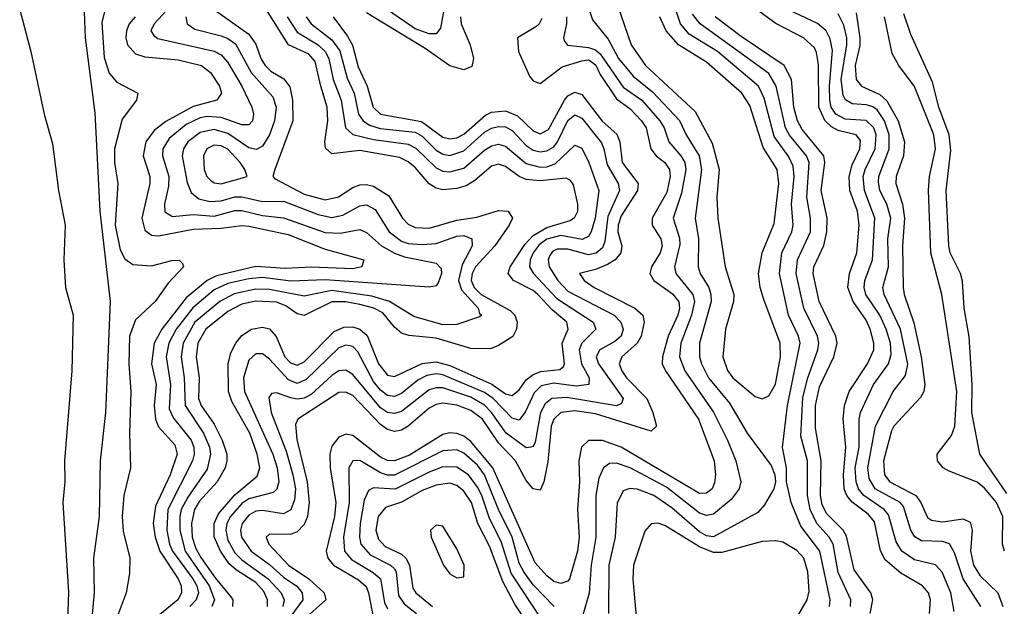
# Model space of a CAD drawing. Header units: inches. Extents: x 990535 to 1117859, y 769386 to 892122.
# Tile 522 of 656: x 1055670 to 1058509, y 835411 to 837102. Entities that reach past the tile are written whole.
import ezdxf

# ---------------------------------------------------------------- set-up
doc = ezdxf.new("R2010")
doc.units = ezdxf.units.IN
doc.header["$MEASUREMENT"] = 0
doc.layers.add('B0853', color=7, linetype='Continuous')

msp = doc.modelspace()

# ---------------------------------------------------------------- linework, layer by layer
at = {"layer": 'B0853', "color": 5}
for points, elevation in [([(1056178.1, 837221.9), (1056056.8, 837090), (1056048.1, 837070), (1056056.2, 837056.2), (1056068.1, 837048.1), (1056230, 837011.2), (1056250, 837000.9), (1056270, 836979), (1056310.3, 836910), (1056338.8, 836850), (1056343.9, 836830), (1056340.4, 836810), (1056330, 836798.8), (1056310, 836799.2), (1056250, 836820.4), (1056210, 836822.6), (1056190, 836818.8), (1056150, 836799.8), (1056100.5, 836759.5), (1056082.7, 836730), (1056081.2, 836710), (1056099.3, 836650), (1056098.3, 836621.7), (1056086.6, 836570), (1056087.7, 836547.7), (1056110, 836534.4), (1056170, 836540.4), (1056230, 836536.1), (1056290, 836551.7), (1056310, 836552.4), (1056370, 836538), (1056430, 836530.5), (1056550, 836488.7), (1056593.8, 836486.2), (1056650, 836496.9), (1056670, 836488.7), (1056713.2, 836450), (1056750, 836429), (1056778.7, 836418.7), (1056870, 836400.1), (1056885.2, 836385.2), (1056885.5, 836370), (1056876.6, 836343.4), (1056870, 836334.8), (1056850, 836330.6), (1056550, 836351.8), (1056451.5, 836348.5), (1056370, 836358.4), (1056330, 836354.8), (1056270, 836341.8), (1056230, 836323.2), (1056168.3, 836271.7), (1056120.7, 836210), (1056099.7, 836170), (1056092, 836130), (1056104.4, 836050), (1056100.3, 835980.3), (1056113.1, 835953.1), (1056164.1, 835890), (1056171.9, 835870), (1056172.9, 835850), (1056168.1, 835830), (1056096.7, 835690), (1056094.2, 835630), (1056101.4, 835590), (1056109.9, 835570), (1056169.1, 835490), (1056180.1, 835470), (1056184.7, 835450), (1056178.3, 835430), (1056159.9, 835410)], 2340), ([(1057298.8, 837170), (1057321.6, 837101.6), (1057366, 837046), (1057396.5, 836990), (1057438.8, 836938.8), (1057494.5, 836894.5), (1057571.9, 836811.9), (1057591.6, 836770), (1057628.4, 836710), (1057635.9, 836670), (1057617, 836530), (1057627.2, 836470), (1057625.6, 836390), (1057631.9, 836370), (1057656.2, 836330), (1057662.9, 836310), (1057663.5, 836290), (1057630.1, 836170), (1057630.1, 836130), (1057635.3, 836110), (1057656.1, 836070), (1057716.4, 835996.4), (1057767, 835910), (1057836.4, 835816.4), (1057847, 835790), (1057848.6, 835770), (1057844.2, 835750), (1057817, 835703), (1057798.4, 835681.6), (1057670, 835611.7), (1057650, 835614), (1057630, 835625.5), (1057550, 835695), (1057498.1, 835730), (1057450, 835748.7), (1057429.1, 835750.9), (1057410, 835744.1), (1057391.9, 835708.1), (1057386.7, 835610), (1057368.1, 835530), (1057367.4, 835390)], 2560), ([(1057385.1, 837170), (1057432.8, 837030), (1057473.8, 836970), (1057617.6, 836837.6), (1057666, 836746), (1057686.2, 836670), (1057679.7, 836590), (1057682.4, 836530), (1057704.1, 836390), (1057729.2, 836310), (1057727.9, 836290), (1057704.4, 836210), (1057697.5, 836130), (1057710.3, 836090.3), (1057726, 836070), (1057790, 836016.1), (1057810, 836008.7), (1057830, 836017.7), (1057849.1, 836050.9), (1057863.7, 836130), (1057862.3, 836170), (1057815.1, 836295.1), (1057804.5, 836330), (1057799.5, 836370), (1057810.9, 836430), (1057845.3, 836514.7), (1057858.6, 836630), (1057853.8, 836670), (1057813.7, 836733.7), (1057774.5, 836854.5), (1057751.9, 836890), (1057650, 836979.2), (1057569.2, 837029.2), (1057533.4, 837070), (1057515.7, 837110)], 2580), ([(1058005, 835410), (1058006.4, 835430), (1057976.5, 835570), (1057922.3, 835642.3), (1057894.4, 835710), (1057880.8, 835770), (1057880.2, 835810), (1057868.7, 835868.7), (1057883.1, 835990), (1057920.4, 836170), (1057915.5, 836190), (1057886.4, 836250), (1057860.1, 836370), (1057867.6, 836430), (1057895.8, 836490), (1057900.2, 836510), (1057895.3, 836570), (1057903.1, 836650), (1057900, 836680), (1057886.9, 836706.9), (1057845.5, 836765.5), (1057816.2, 836876.2), (1057799.6, 836910), (1057681.5, 837010), (1057600.2, 837060.2), (1057575, 837090), (1057553.6, 837153.6)], 2560), ([(1058292.7, 835390), (1058296.1, 835430), (1058290.2, 835450.2), (1058273.1, 835470), (1058210, 835506.1), (1058165, 835545), (1058151.2, 835571.2), (1058134.3, 835654.3), (1058116.5, 835676.5), (1058070, 835710.8), (1058054.6, 835730), (1058047.2, 835750), (1058044.5, 835790), (1058052, 835870), (1058044.1, 835950), (1058047.8, 835990), (1058061.6, 836030), (1058114.2, 836110), (1058132.2, 836150), (1058132.8, 836170), (1058121.9, 836210), (1058110, 836235.6), (1058072.5, 836290), (1058057.7, 836330), (1058061.8, 836370), (1058083.9, 836430), (1058090.2, 836510), (1058085, 836550), (1058063.1, 836610), (1058061.2, 836650), (1058070, 836683.6), (1058091.8, 836730), (1058093.7, 836753.7), (1058081.5, 836770), (1058030, 836782.5), (1058010, 836792.8), (1057991.1, 836811.1), (1057974.2, 836850), (1057973.1, 836973.1), (1057967.6, 837007.6), (1057960.9, 837020.9), (1057930, 837049.9), (1057850, 837091.1), (1057742.1, 837170)], 2480), ([(1055669.5, 837130), (1055702, 837010), (1055739.7, 836830), (1055764.5, 836744.5), (1055781.1, 836610), (1055800.2, 836510), (1055796.5, 836410), (1055801.5, 836330), (1055823.5, 836250), (1055820.1, 836090), (1055798.7, 835830), (1055799.3, 835770), (1055793.7, 835710), (1055810, 835452), (1055807.6, 835370)], 2240), ([(1055855.4, 837124.6), (1055858.5, 837050), (1055886.2, 836833.8), (1055900.3, 836550), (1055930.1, 836290.1), (1055917.3, 835970), (1055901.2, 835830), (1055898.5, 835670), (1055882, 835550), (1055884.1, 835450), (1055852.4, 835110)], 2260), ([(1055914.1, 837125.9), (1055906.1, 837093.9), (1055913.2, 836993.2), (1055927.9, 836947.9), (1055950, 836922.1), (1056010.2, 836890), (1056006, 836870), (1055964.9, 836815.1), (1055942.9, 836730), (1055943.1, 836690), (1055952.8, 836630), (1055945, 836510), (1055958.8, 836438.8), (1055972.3, 836412.3), (1055996, 836396), (1056050, 836392.8), (1056108.3, 836408.3), (1056129.1, 836409.1), (1056139.2, 836399.2), (1056141.7, 836390), (1056097.9, 836342.1), (1056060.5, 836290), (1056003.3, 836236.7), (1055986.3, 836190), (1055983.8, 836110), (1055990, 836030), (1055985.8, 835910), (1055988.8, 835810), (1055969.5, 835730), (1055964.7, 835670), (1055967.7, 835627.7), (1055986.7, 835550), (1055985.8, 835505.8), (1055976.6, 835450), (1055947.5, 835372.5)], 2280), ([(1056231.3, 837130), (1056330, 837060.2), (1056350, 837031.5), (1056364.9, 836990), (1056377.2, 836970), (1056393.9, 836953.9), (1056431.1, 836931.1), (1056448.5, 836908.5), (1056455.7, 836870), (1056456.7, 836810), (1056405.2, 836670), (1056399.7, 836650), (1056404.7, 836644.7), (1056490, 836598.8), (1056550, 836582.8), (1056588.9, 836591.1), (1056630, 836618.5), (1056650, 836626.3), (1056670, 836627.2), (1056690, 836622), (1056734.3, 836594.3), (1056773.2, 836530), (1056790, 836512.5), (1056810, 836503), (1056850, 836501.5), (1056930, 836524.2), (1056987.3, 836532.7), (1057050, 836552.4), (1057077.6, 836550), (1057090.5, 836530), (1057080.9, 836510), (1057039.4, 836450), (1056983.8, 836390), (1056973.8, 836370), (1056971.7, 836350), (1056980.3, 836330), (1057000.1, 836310), (1057083.5, 836263.5), (1057097.3, 836250), (1057103.9, 836230), (1057101.8, 836210), (1057091.7, 836188.3), (1057050, 836162.6), (1057026.9, 836153.1), (1056970, 836154.4), (1056870, 836183.7), (1056791.2, 836191.2), (1056770, 836197.9), (1056750, 836215.3), (1056716.6, 836256.6), (1056690.6, 836270.6), (1056650, 836281.3), (1056610, 836288.9), (1056570, 836288.7), (1056490, 836249.2), (1056470, 836254.2), (1056436.8, 836276.8), (1056410, 836287.4), (1056350, 836291), (1056310, 836281.6), (1056270, 836260.4), (1056206.4, 836210), (1056183.1, 836170), (1056178.3, 836130), (1056187.2, 836070), (1056185, 836010), (1056192.5, 835990), (1056230, 835935.7), (1056253.4, 835890), (1056267.1, 835850), (1056267.2, 835830), (1056262, 835810), (1056238.9, 835770), (1056187.1, 835712.9), (1056173.2, 835690), (1056164.6, 835650), (1056166.8, 835610), (1056177.2, 835577.2), (1056192, 835552), (1056233, 835493), (1056278.8, 835438.7), (1056283.8, 835430), (1056283.2, 835410)], 2380), ([(1056383.7, 835410), (1056384.2, 835430), (1056373.6, 835453.6), (1056350, 835479.2), (1056294.7, 835514.7), (1056273.7, 835533.7), (1056248.5, 835570), (1056230, 835611.7), (1056230.4, 835650), (1056242.8, 835677.2), (1056290, 835731.9), (1056354, 835786), (1056361.7, 835810), (1056354.4, 835850), (1056333, 835910), (1056281.1, 836001.1), (1056271.2, 836030), (1056271, 836110), (1056278, 836142), (1056292.3, 836170), (1056310, 836191.8), (1056337.5, 836210), (1056370, 836216), (1056390, 836211), (1056408.8, 836188.8), (1056434.5, 836130), (1056450, 836112.5), (1056470, 836106.5), (1056490, 836115.4), (1056576.7, 836203.3), (1056604, 836216), (1056630, 836216.6), (1056650.3, 836210.3), (1056671.4, 836191.4), (1056704.4, 836110), (1056730, 836077.7), (1056750, 836073.7), (1056830, 836111.3), (1056870, 836115.9), (1056910, 836105.4), (1057030.9, 836050.9), (1057070, 836023.5), (1057090, 836018.7), (1057110, 836035.1), (1057130, 836063.9), (1057150, 836078.9), (1057172, 836088), (1057226.8, 836093.2), (1057237.3, 836102.7), (1057240.2, 836110), (1057233.9, 836170), (1057251.5, 836210), (1057247.2, 836230), (1057205.3, 836265.3), (1057163.9, 836310), (1057150, 836321.6), (1057093, 836350), (1057078.4, 836370), (1057084, 836390), (1057126.4, 836453.6), (1057150, 836479.8), (1057190, 836503.2), (1057256.5, 836523.5), (1057270, 836532.5), (1057279, 836550), (1057279.1, 836570), (1057266.1, 836626.1), (1057258.2, 836638.2), (1057245.6, 836645.6), (1057170, 836637.6), (1057130, 836641.5), (1057109.7, 836649.7), (1057070, 836678.5), (1057050, 836685.3), (1057030, 836679.9), (1056981.6, 836638.4), (1056956.7, 836623.3), (1056930, 836615.2), (1056890, 836611.9), (1056870, 836616.1), (1056850, 836628.9), (1056810, 836675.8), (1056790, 836692.3), (1056764.3, 836704.3), (1056650, 836724.7), (1056570, 836715.5), (1056551.4, 836731.4), (1056549.1, 836750), (1056557.7, 836810), (1056556.6, 836850), (1056537.6, 836910), (1056521.9, 836981.9), (1056502.8, 837002.8), (1056445.1, 837030), (1056381.6, 837130)], 2420), ([(1056892.9, 837130), (1056882.7, 837077.3), (1056870, 837061.2), (1056850, 837061.6), (1056810, 837075.8), (1056730.1, 837130.1)], 2460), ([(1058364.4, 835395.6), (1058354.8, 835450), (1058329.5, 835509.5), (1058310, 835530.3), (1058250, 835545.1), (1058213.4, 835570), (1058196.9, 835596.9), (1058175.1, 835675.1), (1058162.7, 835690), (1058103.5, 835730), (1058087.8, 835750), (1058081.2, 835770), (1058078.8, 835810), (1058090.3, 835870), (1058090.2, 835949.8), (1058094.4, 835970), (1058131.5, 836050), (1058174.5, 836110), (1058182.9, 836137.1), (1058180.5, 836170), (1058168.4, 836210), (1058150.2, 836250), (1058109.2, 836310), (1058104.5, 836330), (1058106.2, 836350), (1058128.7, 836410), (1058135.8, 836530), (1058105.7, 836610), (1058101.9, 836650), (1058107.1, 836670), (1058136, 836730), (1058138.7, 836770), (1058132.2, 836790), (1058110, 836811.8), (1058050, 836815), (1058022.7, 836830), (1058009.8, 836850), (1058005.7, 836870), (1058004.4, 836910), (1058012.8, 837012.8), (1058007, 837047), (1057994.8, 837070), (1057970, 837090.6), (1057886.7, 837130)], 2460), ([(1056002.5, 837110), (1055985.3, 837090), (1055977.1, 837070), (1055975.1, 837050), (1055980.1, 837030), (1056003.9, 837003.9), (1056030, 836995.4), (1056126.5, 836986.5), (1056194, 836970), (1056219.5, 836950), (1056245.2, 836910), (1056251.4, 836890), (1056237.6, 836870), (1056170, 836852.2), (1056091.1, 836808.9), (1056057.2, 836782.8), (1056033.3, 836750), (1056025.6, 836710), (1056045.1, 836650), (1056044.6, 836630), (1056021.8, 836530), (1056030, 836495), (1056050, 836481), (1056070, 836479), (1056170, 836498.1), (1056250, 836500.9), (1056310, 836509.2), (1056330, 836506.7), (1056443.2, 836483.2), (1056550, 836440.1), (1056662.3, 836410), (1056656.5, 836390), (1056630, 836383.5), (1056510, 836388.2), (1056434.9, 836385.1), (1056350.7, 836390.7), (1056236.7, 836363.3), (1056210, 836350), (1056150, 836300.4), (1056079.6, 836210), (1056057.3, 836170), (1056049.8, 836110), (1056063.5, 836050), (1056057.2, 835990), (1056060.7, 835950), (1056070, 835928.2), (1056116.8, 835876.8), (1056123.9, 835850), (1056103, 835790), (1056060.7, 835699.3), (1056054.6, 835650), (1056060.6, 835610), (1056073.8, 835570), (1056126.4, 835490), (1056135.1, 835470), (1056136, 835450), (1056125.6, 835430), (1056062, 835378)], 2320), ([(1056148.6, 837110), (1056152.3, 837090), (1056174.4, 837074.4), (1056250, 837055.7), (1056270, 837048), (1056292, 837032), (1056336.8, 836950), (1056399.2, 836879.2), (1056408.9, 836850), (1056404.4, 836810), (1056390.1, 836770), (1056370, 836737.3), (1056352, 836728), (1056330, 836732.8), (1056270, 836773.7), (1056230, 836785.9), (1056190, 836776.7), (1056154.7, 836750), (1056141.6, 836730), (1056138.1, 836710), (1056152.3, 836632.3), (1056163.7, 836603.7), (1056186, 836586), (1056217.5, 836577.5), (1056250, 836580), (1056290, 836591.4), (1056310, 836591.2), (1056370, 836578), (1056430, 836578.5), (1056530, 836540.6), (1056570, 836532.1), (1056601.4, 836538.6), (1056650, 836565.7), (1056670, 836568.4), (1056695, 836555), (1056735.2, 836490), (1056770, 836463.4), (1056790, 836457.1), (1056830, 836453.7), (1056870, 836457), (1056930, 836478.2), (1056950, 836480.2), (1056973.5, 836470), (1056973.8, 836450), (1056945, 836395), (1056934.6, 836350), (1056943.4, 836323.4), (1056991.9, 836270), (1056995.5, 836255.5), (1057002, 836250), (1056994.9, 836245.1), (1056930, 836223.1), (1056890, 836221.9), (1056806.3, 836246.3), (1056736.2, 836290), (1056684.9, 836304.9), (1056570, 836320.9), (1056490, 836305), (1056390, 836324.3), (1056350, 836324.9), (1056288.1, 836311.9), (1056246.6, 836290), (1056174.3, 836230), (1056141.1, 836170), (1056134.9, 836130), (1056144.1, 836070), (1056146.3, 835990), (1056199.7, 835910), (1056216.6, 835870), (1056220, 835850), (1056210, 835806.3), (1056154.2, 835725.8), (1056135.6, 835690), (1056131.1, 835670), (1056131.4, 835630), (1056146.8, 835570), (1056215.8, 835470), (1056231.1, 835430), (1056223.1, 835410)], 2360), ([(1056440.6, 837110), (1056470, 837065.8), (1056530, 837030), (1056550.5, 837010), (1056560.6, 836990), (1056573.8, 836930), (1056596.3, 836870), (1056608.6, 836790), (1056630.6, 836770.6), (1056690, 836756.5), (1056790, 836743.1), (1056811.4, 836731.4), (1056870, 836674.9), (1056890, 836665.3), (1056910, 836663), (1056950, 836674.2), (1057010, 836725.5), (1057030, 836738.4), (1057050, 836742.9), (1057070, 836737.9), (1057130, 836687), (1057170, 836676.7), (1057190, 836677.7), (1057213.9, 836686.1), (1057270, 836740.3), (1057290, 836731.2), (1057310.3, 836690.3), (1057339.1, 836610), (1057328.7, 836530), (1057317.4, 836490), (1057310, 836477.3), (1057291.3, 836468.7), (1057230, 836479.5), (1057190, 836469.4), (1057167.4, 836452.6), (1057149.8, 836430), (1057141.7, 836410), (1057139.9, 836390), (1057151.4, 836370), (1057218.7, 836298.7), (1057323, 836230), (1057330.6, 836210), (1057290.7, 836170), (1057282.8, 836150), (1057289.5, 836109.5), (1057311.8, 836070), (1057310.8, 836050), (1057274.5, 836045.5), (1057210, 836054.5), (1057173.6, 836046.4), (1057153.2, 836026.8), (1057127.9, 835972.1), (1057110, 835947.9), (1057090, 835952.9), (1057035.2, 836010), (1057010, 836027.7), (1056890, 836078.4), (1056870, 836081.1), (1056843.4, 836076.6), (1056817.2, 836062.8), (1056770, 836024.8), (1056750, 836016), (1056730, 836018.2), (1056710, 836033.6), (1056690, 836059.5), (1056644.8, 836144.8), (1056630, 836160.3), (1056622.1, 836162.1), (1056610, 836164.2), (1056590, 836156.2), (1056495.1, 836064.9), (1056470, 836053.6), (1056444.3, 836064.3), (1056390, 836123.8), (1056370, 836139.2), (1056350, 836139.1), (1056330, 836120.8), (1056314.6, 836070), (1056318.1, 836030), (1056399.7, 835850), (1056412.1, 835810), (1056416.5, 835770), (1056411.2, 835748.8), (1056400.5, 835739.5), (1056330, 835720.8), (1056310, 835706.9), (1056277.4, 835670), (1056267, 835650), (1056263.7, 835630), (1056270, 835601.3), (1056290, 835565.5), (1056310, 835544.6), (1056386.1, 835490), (1056423.6, 835450), (1056431.9, 835430), (1056428.2, 835410)], 2440), ([(1056496, 837110), (1056510.1, 837090), (1056570, 837044.2), (1056592.4, 837012.4), (1056613.9, 836933.9), (1056633.8, 836890), (1056646.2, 836830), (1056659.5, 836810), (1056678.4, 836798.4), (1056708.7, 836788.7), (1056810, 836777.8), (1056830, 836766.6), (1056870, 836726.2), (1056890, 836714.7), (1056910, 836710.8), (1056950, 836724), (1057010, 836777.4), (1057030, 836789.3), (1057050, 836794.3), (1057070, 836792.8), (1057090, 836782.2), (1057130, 836739.6), (1057150, 836726.1), (1057170, 836721.2), (1057190, 836723.5), (1057210, 836735.9), (1057220.7, 836750), (1057250, 836811.7), (1057270, 836827.4), (1057290, 836818), (1057346.7, 836746.7), (1057354.3, 836730), (1057363.3, 836683.3), (1057394.8, 836630), (1057398.9, 836610), (1057365.1, 836534.9), (1057357.1, 836462.9), (1057350, 836443.9), (1057331.4, 836428.6), (1057310, 836424.2), (1057250, 836440.7), (1057219.7, 836440.3), (1057206.2, 836433.8), (1057198, 836422), (1057193, 836410), (1057196.4, 836390), (1057221.7, 836350), (1057250, 836319.9), (1057383.4, 836250), (1057402.7, 836230), (1057409.4, 836210), (1057404.3, 836190), (1057385.9, 836174.1), (1057342.1, 836150), (1057331.8, 836130), (1057338.8, 836110), (1057409.7, 836010), (1057404.4, 835995.6), (1057390, 835988.8), (1057247.5, 836012.5), (1057204.2, 836010), (1057184.9, 835995.1), (1057171.4, 835970), (1057155.8, 835884.2), (1057150, 835871.8), (1057143.8, 835870), (1057130, 835868), (1057071.8, 835910), (1057030, 835969.7), (1057010, 835990.7), (1056970, 836013.5), (1056890, 836040.4), (1056870, 836040.9), (1056850, 836035.2), (1056770, 835972.3), (1056750, 835966.4), (1056730.4, 835969.6), (1056710, 835983.1), (1056630, 836078.9), (1056610, 836091.5), (1056590, 836089.6), (1056570, 836076.6), (1056510, 836021.8), (1056490, 836010.7), (1056470, 836008.2), (1056451.7, 836011.7), (1056410, 836026.8), (1056395.2, 836024.8), (1056387.5, 836012.5), (1056394.9, 835970), (1056437.8, 835857.8), (1056457.6, 835790), (1056464.6, 835750), (1056461.9, 835718.1), (1056450.9, 835689.1), (1056430, 835677.4), (1056370, 835686.9), (1056350, 835685), (1056330, 835674), (1056311.2, 835650), (1056306.1, 835630), (1056308.9, 835610), (1056336.5, 835570), (1056390, 835531.7), (1056430, 835494.6), (1056468.8, 835468.8), (1056484.3, 835450), (1056485.6, 835430), (1056427, 835350)], 2460), ([(1056573.5, 837110), (1056614.9, 837054.9), (1056628.7, 837028.7), (1056645.7, 836965.7), (1056671.9, 836910), (1056688.8, 836850), (1056710, 836829.8), (1056828.5, 836808.5), (1056890, 836763.8), (1056910, 836758.6), (1056930, 836761.7), (1056950, 836772.5), (1057012.8, 836827.2), (1057030, 836835.5), (1057070, 836839.3), (1057104.9, 836824.9), (1057150, 836781.3), (1057170, 836773.2), (1057194.4, 836785.6), (1057240.8, 836870), (1057250, 836882.6), (1057270, 836892.7), (1057290, 836885.9), (1057349.2, 836809.2), (1057391.6, 836771.6), (1057400.2, 836750), (1057406.3, 836690), (1057453.3, 836630), (1057450.8, 836610), (1057403.7, 836536.3), (1057394.9, 836510), (1057394.6, 836490), (1057405.8, 836450), (1057403.2, 836430), (1057386.4, 836410), (1057364.1, 836395.9), (1057330, 836381.6), (1057283.9, 836370), (1057297.1, 836350), (1057325.8, 836330), (1057442.9, 836270), (1057466.7, 836250), (1057470.5, 836230), (1057461.2, 836190), (1057450, 836169.1), (1057406.2, 836130), (1057398.3, 836110), (1057405.5, 836090), (1057419.5, 836070), (1057477.6, 836010), (1057495, 835970), (1057505.3, 835930), (1057490, 835916), (1057330, 835965.9), (1057270, 835974.8), (1057229.9, 835970.1), (1057210, 835950.7), (1057202.4, 835930), (1057192.3, 835827.7), (1057181.2, 835770), (1057170, 835745.7), (1057150, 835749.2), (1057130, 835773.3), (1057099.5, 835830), (1057050, 835882.6), (1057004.4, 835950), (1056970, 835975.8), (1056930, 835990.8), (1056890, 835996.5), (1056870, 835992.8), (1056850, 835982), (1056790, 835930.2), (1056770, 835919), (1056750, 835914.5), (1056730, 835920.4), (1056710, 835934.7), (1056630, 836018.6), (1056610, 836028), (1056590, 836026.9), (1056471.2, 835950), (1056464.9, 835935.1), (1056468.4, 835891.6), (1056498.4, 835770), (1056504.2, 835710), (1056499.1, 835670), (1056490, 835647.1), (1056470, 835625.9), (1056450, 835618.3), (1056390, 835618.8), (1056380.2, 835610), (1056388.2, 835590), (1056445.1, 835530), (1056503, 835490), (1056547.3, 835450), (1056552.2, 835430), (1056477.7, 835362.3)], 2480), ([(1057174.8, 837105.2), (1057167.8, 837090), (1057158.1, 837081.9), (1057104.8, 837050), (1057107.9, 837010), (1057139.6, 836939.6), (1057150, 836925.8), (1057170, 836918.5), (1057233.6, 836966.4), (1057290, 836983.2), (1057310, 836985.9), (1057319.9, 836979.9), (1057331, 836971), (1057343.6, 836943.6), (1057390, 836873.9), (1057430, 836845.4), (1057462.9, 836810), (1057476.4, 836790), (1057489.3, 836729.3), (1057505, 836710), (1057530, 836690), (1057543, 836670), (1057545, 836650), (1057535.9, 836604.1), (1057493.6, 836530), (1057493.6, 836510), (1057518.5, 836470), (1057522.3, 836450), (1057516.4, 836430), (1057491.6, 836390), (1057486.8, 836370), (1057497.6, 836350), (1057551.8, 836311.8), (1057570, 836288.7), (1057572.3, 836270), (1057567.2, 836250), (1057539.3, 836190), (1057523.1, 836130), (1057522.5, 836110), (1057531.7, 836090), (1057626.6, 835950), (1057672.2, 835830), (1057676.2, 835790), (1057673.3, 835766.7), (1057666, 835750), (1057650, 835737), (1057630, 835736.3), (1057404.1, 835870), (1057350, 835889.4), (1057310, 835889.1), (1057289.7, 835870), (1057281.7, 835830), (1057283.9, 835770), (1057278.2, 835690), (1057282.8, 835610), (1057277.7, 835570), (1057254.5, 835490), (1057250, 835483.6), (1057230, 835477.1), (1057210, 835482.6), (1057190, 835498.5), (1057155.9, 835535.9), (1057033.6, 835810), (1056970, 835886.4), (1056950, 835901.7), (1056930, 835909.5), (1056910, 835911.1), (1056890, 835906.6), (1056793.2, 835846.8), (1056750, 835830.4), (1056730, 835831.2), (1056710, 835840.7), (1056630, 835903.6), (1056610, 835907.1), (1056590, 835898.7), (1056570, 835872.5), (1056564.2, 835850), (1056565.1, 835810), (1056581.2, 835710), (1056577.1, 835670), (1056552.9, 835570), (1056557.6, 835550), (1056574, 835530), (1056646.8, 835486.8), (1056668.1, 835468.1), (1056675.6, 835450), (1056690.7, 835370)], 2520), ([(1056940.2, 837110), (1056942.8, 837090), (1056968.3, 837030), (1056978.4, 836990), (1056973.2, 836966.8), (1056950, 836957.2), (1056910, 836969.2), (1056838.9, 837018.9), (1056670, 837121.5)], 2480), ([(1057245.9, 837110), (1057246.2, 837090), (1057237.5, 837050), (1057240.4, 837040.4), (1057248.9, 837028.9), (1057310, 837021.4), (1057330, 837015.4), (1057343.6, 837003.6), (1057410, 836907.5), (1057463.5, 836870), (1057515.7, 836810), (1057527.7, 836790), (1057540.9, 836750), (1057576.2, 836710), (1057587.7, 836690), (1057590.5, 836670), (1057578, 836602), (1057553.7, 836530), (1057572.3, 836472.3), (1057573.5, 836453.5), (1057557.5, 836390), (1057561.3, 836370), (1057610.2, 836310.2), (1057615.6, 836290), (1057607, 836250), (1057575.5, 836170), (1057572.2, 836130), (1057587.3, 836090), (1057670.4, 835970.4), (1057710.7, 835890), (1057734.8, 835830), (1057748.9, 835770), (1057744.4, 835750), (1057721.2, 835718.8), (1057670, 835676.7), (1057650, 835672.7), (1057630, 835679.7), (1057534.5, 835754.5), (1057430, 835810.2), (1057390, 835823.4), (1057370, 835822.6), (1057352.8, 835810), (1057339.8, 835780.2), (1057331.2, 835730), (1057331.1, 835610), (1057316.9, 835530), (1057311.4, 835448.6), (1057290, 835375.8)], 2540), ([(1058065.2, 835410), (1058066.2, 835430), (1058030, 835508.4), (1058015.4, 835590), (1058003.9, 835610), (1057968, 835650), (1057948.5, 835690), (1057940.8, 835730), (1057940.9, 835830), (1057921.5, 835901.5), (1057927.5, 836012.5), (1057942.2, 836070), (1057971.3, 836150), (1057973.6, 836170), (1057969.9, 836190), (1057930.2, 836270.2), (1057908.3, 836370), (1057912, 836410), (1057950, 836490), (1057950, 836529.6), (1057939, 836590), (1057946, 836690), (1057938.3, 836710), (1057889, 836769), (1057878, 836790), (1057851.3, 836910), (1057830, 836946.5), (1057631.7, 837090), (1057610, 837117.9)], 2540), ([(1058121.5, 835390), (1058129.9, 835430), (1058123.7, 835450), (1058075.7, 835515.7), (1058053.6, 835613.6), (1058044.4, 835630), (1057997.2, 835677.2), (1057983.9, 835703.9), (1057978.3, 835730), (1057980.4, 835830), (1057964.6, 835924.6), (1057964.2, 835990), (1057976, 836044), (1058016.9, 836130), (1058026.7, 836170), (1058022.4, 836190), (1057974.4, 836290), (1057957.6, 836370), (1057959.7, 836390), (1057988.6, 836451.4), (1057997.3, 836490), (1057997.6, 836530), (1057980.8, 836610), (1057991, 836690), (1057988.2, 836710), (1057925.9, 836785.9), (1057912.3, 836810), (1057902.1, 836850), (1057894.9, 836930), (1057873.7, 836970), (1057750, 837053.2), (1057674.5, 837110)], 2520), ([(1058440.9, 835410), (1058389.8, 835489.8), (1058365.3, 835565.3), (1058351.1, 835591.1), (1058330, 835597.7), (1058270, 835599.5), (1058251.1, 835611.1), (1058239.6, 835630), (1058218.2, 835698.2), (1058208.4, 835710), (1058136.2, 835750), (1058119.3, 835779.3), (1058115.5, 835810), (1058137.5, 835930), (1058188.4, 836030), (1058223.8, 836076.2), (1058230.8, 836109.2), (1058209.8, 836210), (1058162.4, 836310), (1058158.5, 836330), (1058174.8, 836390), (1058173, 836470), (1058181.2, 836530), (1058170.4, 836570), (1058150.2, 836610), (1058145.8, 836634.2), (1058146.5, 836650), (1058176.6, 836730), (1058176.6, 836770), (1058163.3, 836810), (1058141.9, 836841.9), (1058130, 836851.3), (1058110, 836857), (1058070, 836859.6), (1058050.9, 836870.9), (1058044.3, 836884.3), (1058038.6, 836930), (1058054.9, 837030), (1058054.2, 837050), (1058046, 837086), (1058030, 837119.4)], 2440), ([(1058081.4, 837121.4), (1058092.4, 837050), (1058092.4, 837027.6), (1058078.3, 836970), (1058081.2, 836930), (1058097.1, 836910), (1058150, 836886), (1058170, 836868.4), (1058202.8, 836810), (1058221.1, 836750), (1058218.4, 836710), (1058196.6, 836650), (1058195.7, 836630), (1058214.9, 836570), (1058221, 836530), (1058214.8, 836450), (1058217.3, 836330), (1058219.9, 836310), (1058248.2, 836228.2), (1058269, 836130), (1058279.2, 836050), (1058276.2, 836030), (1058267.1, 836012.9), (1058190.3, 835930), (1058183.4, 835916.6), (1058160.4, 835830), (1058163.2, 835790), (1058178.3, 835770), (1058254, 835730), (1058268.3, 835710), (1058287.4, 835667.4), (1058298.8, 835658.8), (1058330, 835654), (1058390, 835662.9), (1058410, 835653.2), (1058416.3, 835630), (1058411.5, 835570), (1058419.5, 835530), (1058438.7, 835498.7), (1058490.1, 835450.1), (1058504.1, 835410)], 2420), ([(1058509.7, 835570), (1058503.9, 835590), (1058504.4, 835670), (1058486.1, 835710), (1058451.6, 835751.6), (1058430, 835769.1), (1058350, 835800.1), (1058332.3, 835810), (1058316.1, 835830), (1058315.4, 835850), (1058356.4, 835903.6), (1058366.4, 835930), (1058372.1, 836030), (1058328.9, 836310), (1058296.8, 836430), (1058289.7, 836610.3), (1058293.4, 836650), (1058310.2, 836730), (1058305.6, 836770), (1058250, 836909.2), (1058204.9, 836970), (1058185, 837005), (1058162.8, 837110)], 2380), ([(1058516.2, 835736.2), (1058438, 835850), (1058415.3, 835970), (1058415.6, 836050), (1058407.7, 836187.7), (1058392.5, 836270), (1058388.4, 836348.4), (1058382.7, 836370), (1058352.1, 836430), (1058348.5, 836450), (1058341.2, 836610), (1058354.9, 836725.1), (1058349.5, 836770), (1058319.5, 836850), (1058301.7, 836921.7), (1058239.2, 837059.2), (1058219.2, 837119.2)], 2360), ([(1057210.4, 835410), (1057150, 835472.9), (1057123, 835510), (1057110, 835535.3), (1057089.1, 835610), (1057050.3, 835690), (1057010, 835790), (1056990, 835817.9), (1056950, 835852.6), (1056930, 835861.6), (1056890, 835859.3), (1056750, 835789.3), (1056730, 835788.9), (1056710, 835796), (1056650, 835831.3), (1056629.8, 835830.2), (1056618.2, 835810), (1056619.1, 835710), (1056602.9, 835610), (1056606.1, 835570), (1056626.3, 835546.3), (1056688.3, 835508.3), (1056710, 835490), (1056721.5, 835421.5), (1056730, 835403.8)], 2540), ([(1057173.7, 835373.7), (1057086.7, 835506.7), (1057057.6, 835597.6), (1057023.9, 835663.9), (1057001.9, 835730), (1056990, 835754.7), (1056963.6, 835790), (1056930, 835812.2), (1056890, 835813.2), (1056850, 835797.8), (1056751.8, 835748.2), (1056690, 835752.7), (1056675.6, 835744.4), (1056663.2, 835716.8), (1056651.7, 835650), (1056648.9, 835610), (1056653.6, 835590), (1056679.8, 835559.8), (1056738.4, 835530), (1056750, 835518.7), (1056754.7, 835510), (1056761.9, 835441.9), (1056777.7, 835417.7), (1056813.8, 835390)], 2560), ([(1057142, 835350), (1057097.6, 835417.6), (1057062.2, 835482.2), (1057024.3, 835584.3), (1056990.6, 835650), (1056972.5, 835710), (1056950, 835743.1), (1056930, 835759), (1056910, 835765.5), (1056870, 835760.5), (1056830, 835744.6), (1056770, 835711.1), (1056724.4, 835695.6), (1056703.2, 835670), (1056696.2, 835630), (1056704.2, 835604.2), (1056723.7, 835583.7), (1056770, 835561.3), (1056783.2, 835550), (1056793.2, 835530), (1056803.6, 835463.6), (1056811.7, 835450), (1056859.8, 835410)], 2580), ([(1057905.2, 835370), (1057940.2, 835430), (1057945.5, 835454.5), (1057941.7, 835510), (1057930.2, 835550), (1057910, 835571.4), (1057870, 835596), (1057850, 835600.1), (1057810, 835597.5), (1057694, 835566), (1057670, 835565.9), (1057630, 835582.3), (1057530, 835643.8), (1057510, 835650.8), (1057490, 835649), (1057472.3, 835627.7), (1057439.2, 835530), (1057437.3, 835490), (1057448.1, 835370)], 2580)]:
    msp.add_lwpolyline(points, dxfattribs=dict(at, elevation=elevation))
for points, elevation in [([(1056230, 836739.9), (1056209.3, 836730), (1056199.7, 836710), (1056201.7, 836670), (1056209.3, 836650), (1056219.6, 836639.6), (1056230, 836631.4), (1056250, 836628.7), (1056325.1, 836650), (1056318.7, 836670), (1056305, 836690), (1056270, 836728.4), (1056250, 836738.3)], 2380), ([(1056870, 835645), (1056853.9, 835630), (1056856.4, 835610), (1056891.4, 835530), (1056910, 835504.2), (1056930, 835493.1), (1056950, 835495.8), (1056951.3, 835530), (1056930, 835577), (1056890, 835642.4)], 2620)]:
    msp.add_lwpolyline(points, close=True, dxfattribs=dict(at, elevation=elevation))

doc.saveas('drawing.dxf')
